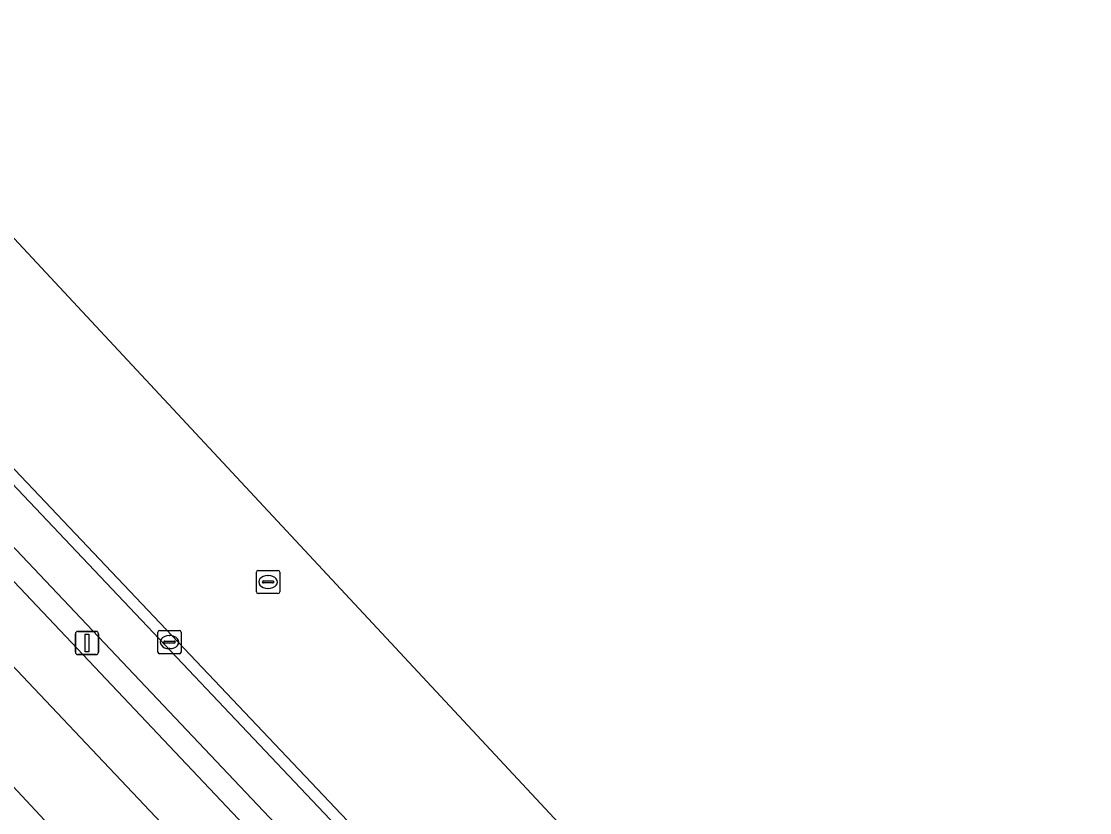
# Model space of a CAD drawing. Extents: x 162542 to 163147, y 380779 to 381521.
# Drawn here: x 163097.76 to 163143.69, y 381257.69 to 381291.72 of the extents above; entities that cross this region are included whole.
import ezdxf

# ---------------------------------------------------------------- set-up
doc = ezdxf.new("R2010")
doc.units = 0
for name, color, linetype in [('IMGEO_Berm_open', 7, 'Continuous'), ('IMGEO_Erf', 7, 'Continuous'), ('IMGEO_Fietspad_gesloten', 7, 'Continuous'), ('IMGEO_Kolk', 7, 'Continuous'), ('IMGEO_Lichtmast', 7, 'Continuous'), ('IMGEO_Parkeervlak_gesloten', 7, 'Continuous'), ('IMGEO_Parkeervlak_open', 7, 'Continuous'), ('IMGEO_Rijbaan_lokaal_gesloten', 7, 'Continuous'), ('IMGEO_Rioolput', 7, 'Continuous'), ('IMGEO_Voetpad_open', 7, 'Continuous')]:
    doc.layers.add(name, color=color, linetype=linetype)

msp = doc.modelspace()

# ---------------------------------------------------------------- linework, layer by layer
at = {"layer": 'IMGEO_Berm_open'}
msp.add_lwpolyline([(163079.232, 381288.282), (163077.195, 381290.429), (163061.292, 381307.189), (163060.553, 381306.481), (163090.503, 381274.946), (163119.19, 381244.596), (163119.958, 381245.307), (163112.253, 381253.441), (163110.191, 381255.617), (163093.719, 381273.004), (163091.635, 381275.204), (163087.678, 381279.381)], close=True, dxfattribs=at)
at = {"layer": 'IMGEO_Erf'}
msp.add_lwpolyline([(163059.616, 381299.052), (163057.432, 381296.995), (163060.625, 381293.603), (163064.128, 381289.882), (163067.631, 381286.161), (163071.133, 381282.441), (163074.636, 381278.72), (163078.139, 381274.999), (163081.641, 381271.279), (163085.144, 381267.558), (163088.646, 381263.837), (163092.152, 381260.113), (163097.674, 381254.248), (163100.495, 381255.489), (163089.827, 381266.935)], close=True, dxfattribs=at)
at = {"layer": 'IMGEO_Fietspad_gesloten'}
for points in [[(163051.171, 381312.75), (163088.345, 381273.544), (163104.019, 381256.98), (163117.793, 381242.424), (163126.227, 381233.46), (163127.539, 381232.129)], [(163130.613, 381232.624), (163130.587, 381232.589), (163130.557, 381232.547), (163128.851, 381234.395), (163128.168, 381235.135), (163119.19, 381244.596), (163090.503, 381274.946), (163060.553, 381306.481), (163055.979, 381311.297)]]:
    msp.add_lwpolyline(points, dxfattribs=at)
at = {"layer": 'IMGEO_Kolk'}
for p, q in [((163103.625, 381264.595), (163103.625, 381265.447)), ((163103.7, 381265.521), (163104.552, 381265.521)), ((163104.626, 381265.447), (163104.626, 381264.595)), ((163103.884, 381265.015), (163103.884, 381265.027)), ((163103.927, 381265.064), (163104.325, 381265.064)), ((163104.113, 381265.301), (163104.138, 381265.301)), ((163104.368, 381265.027), (163104.368, 381265.015)), ((163104.322, 381264.978), (163103.924, 381264.978)), ((163104.136, 381264.741), (163104.111, 381264.741)), ((163104.552, 381264.521), (163103.7, 381264.521))]:
    msp.add_line(p, q, dxfattribs=at)
for points in [[(163103.625, 381264.595), (163103.625, 381265.447)], [(163103.7, 381265.521), (163104.552, 381265.521)], [(163104.626, 381265.447), (163104.626, 381264.595)], [(163104.552, 381264.521), (163103.7, 381264.521)]]:
    msp.add_lwpolyline(points, dxfattribs=at)
for centre, radius, start, end in [((163103.702, 381265.445), 0.0765, 91.552, 178.448), ((163103.702, 381265.445), 0.0765, 91.552, 178.448), ((163104.55, 381265.445), 0.0765, 1.552, 88.448), ((163104.55, 381265.445), 0.0765, 1.552, 88.448), ((163103.924, 381265.024), 0.0403, 85.8775, 175.7526), ((163103.921, 381265.014), 0.0366, 178.938, 274.7102), ((163104.325, 381265.021), 0.043, 264.8664, 352.4533), ((163104.329, 381265.026), 0.0386, 1.7309, 96.639), ((163103.702, 381264.597), 0.0765, 181.552, 268.448), ((163103.702, 381264.597), 0.0765, 181.552, 268.448), ((163104.55, 381264.597), 0.0765, 271.552, 358.448), ((163104.55, 381264.597), 0.0765, 271.552, 358.448)]:
    msp.add_arc(centre, radius, start, end, dxfattribs=at)
for centre, major_axis, ratio, start_param, end_param in [((163104.112, 381265.021), (-0.387, 0.002), 0.722429, 4.712389, 7.853982), ((163104.137, 381265.021), (-0.39, 0.002), 0.717154, 1.570796, 4.712389)]:
    msp.add_ellipse(centre, major_axis=major_axis, ratio=ratio, start_param=start_param, end_param=end_param, dxfattribs=at)
at = {"layer": 'IMGEO_Lichtmast'}
for p, q in [((163100.18, 381265.484), (163100.97, 381265.484)), ((163100.97, 381265.484), (163100.18, 381265.484)), ((163100.08, 381264.584), (163100.08, 381265.384)), ((163100.08, 381265.384), (163100.08, 381264.584)), ((163101.07, 381265.384), (163101.07, 381264.584)), ((163101.07, 381264.584), (163101.07, 381265.384)), ((163100.97, 381264.484), (163100.18, 381264.484)), ((163100.18, 381264.484), (163100.97, 381264.484))]:
    msp.add_line(p, q, dxfattribs=at)
msp.add_lwpolyline([(163100.5, 381265.359), (163100.65, 381265.359), (163100.65, 381264.609), (163100.5, 381264.609), (163100.5, 381265.359)], dxfattribs=at)
for centre, start, end in [((163100.18, 381265.384), 90, 180), ((163100.18, 381265.384), 90, 180), ((163100.97, 381265.384), 0, 90), ((163100.97, 381265.384), 360, 90), ((163100.18, 381264.584), 180, 270), ((163100.18, 381264.584), 180, 270), ((163100.97, 381264.584), 270, 0), ((163100.97, 381264.584), 270, 0)]:
    msp.add_arc(centre, 0.1, start, end, dxfattribs=at)
at = {"layer": 'IMGEO_Parkeervlak_gesloten'}
for points in [[(163123.991, 381244.438), (163089.409, 381280.927), (163060.637, 381311.22)], [(163061.097, 381310.043), (163078.509, 381291.7), (163080.574, 381289.551), (163092.999, 381276.451), (163095.055, 381274.262), (163111.541, 381256.861), (163113.607, 381254.701), (163122.832, 381244.964)]]:
    msp.add_lwpolyline(points, dxfattribs=at)
at = {"layer": 'IMGEO_Parkeervlak_open'}
msp.add_lwpolyline([(163095.055, 381274.262), (163093.719, 381273.004), (163110.191, 381255.617), (163111.541, 381256.861)], close=True, dxfattribs=at)
at = {"layer": 'IMGEO_Rijbaan_lokaal_gesloten'}
for points in [[(163141.564, 381223.918), (163141.714, 381223.722), (163141.716, 381223.732), (163143.693, 381232.736), (163074.793, 381306.702), (162967.157, 381418.214), (162963.914, 381421.653), (162887.11, 381503.092)], [(163033.166, 381340.268), (163034.054, 381339.326), (163036.14, 381337.114), (163040.03, 381332.988), (163040.243, 381332.751), (163049.141, 381323.372), (163053.151, 381319.106), (163053.29, 381318.96), (163055.379, 381316.759), (163060.637, 381311.22), (163089.409, 381280.927), (163123.991, 381244.438), (163130.042, 381238.078), (163132.32, 381235.655), (163132.381, 381235.591), (163135.023, 381232.803), (163135.55, 381232.237), (163138.452, 381229.126)]]:
    msp.add_lwpolyline(points, dxfattribs=at)
at = {"layer": 'IMGEO_Rioolput'}
for p, q in [((163107.863, 381267.181), (163107.863, 381268.033)), ((163107.938, 381268.107), (163108.79, 381268.107)), ((163108.351, 381267.887), (163108.376, 381267.887)), ((163108.864, 381268.033), (163108.864, 381267.181)), ((163108.122, 381267.601), (163108.122, 381267.613)), ((163108.56, 381267.564), (163108.162, 381267.564)), ((163108.165, 381267.65), (163108.563, 381267.65)), ((163108.374, 381267.327), (163108.349, 381267.327)), ((163108.606, 381267.613), (163108.606, 381267.601)), ((163108.79, 381267.107), (163107.938, 381267.107))]:
    msp.add_line(p, q, dxfattribs=at)
for points in [[(163107.863, 381267.181), (163107.863, 381268.033)], [(163107.938, 381268.107), (163108.79, 381268.107)], [(163108.864, 381268.033), (163108.864, 381267.181)], [(163108.79, 381267.107), (163107.938, 381267.107)]]:
    msp.add_lwpolyline(points, dxfattribs=at)
for centre, radius, start, end in [((163107.94, 381268.031), 0.0765, 91.552, 178.448), ((163107.94, 381268.031), 0.0765, 91.552, 178.448), ((163108.788, 381268.031), 0.0765, 1.552, 88.448), ((163108.788, 381268.031), 0.0765, 1.552, 88.448), ((163108.162, 381267.61), 0.0403, 85.8775, 175.7526), ((163108.159, 381267.6), 0.0366, 178.938, 274.7102), ((163108.563, 381267.607), 0.043, 264.8664, 352.4533), ((163108.567, 381267.612), 0.0386, 1.7309, 96.639), ((163107.94, 381267.183), 0.0765, 181.552, 268.448), ((163107.94, 381267.183), 0.0765, 181.552, 268.448), ((163108.788, 381267.183), 0.0765, 271.552, 358.448), ((163108.788, 381267.183), 0.0765, 271.552, 358.448)]:
    msp.add_arc(centre, radius, start, end, dxfattribs=at)
for centre, major_axis, ratio, start_param, end_param in [((163108.35, 381267.607), (-0.387, 0.002), 0.722429, 4.712389, 7.853982), ((163108.375, 381267.607), (-0.39, 0.002), 0.717154, 1.570796, 4.712389)]:
    msp.add_ellipse(centre, major_axis=major_axis, ratio=ratio, start_param=start_param, end_param=end_param, dxfattribs=at)
at = {"layer": 'IMGEO_Voetpad_open'}
msp.add_lwpolyline([(163059.616, 381299.052), (163089.827, 381266.935), (163100.495, 381255.489), (163104.019, 381256.98), (163088.345, 381273.544), (163051.171, 381312.75)], dxfattribs=at)

doc.saveas('drawing.dxf')
